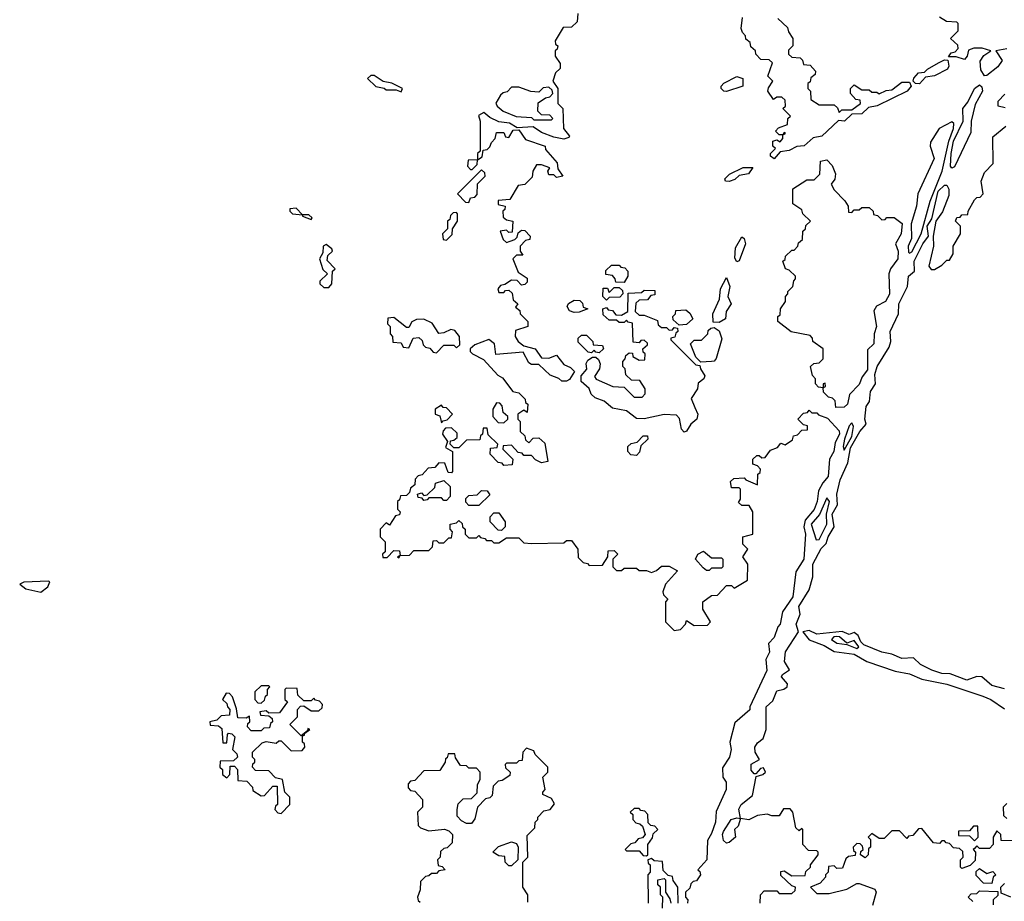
# Model space of a CAD drawing. Extents: x 2769579 to 2883812, y 684207 to 828660.
# Tile 378 of 505: x 2828490 to 2832424, y 789639 to 793160. Entities that reach past the tile are written whole.
import ezdxf

# ---------------------------------------------------------------- set-up
doc = ezdxf.new("R2010")
doc.units = 0

msp = doc.modelspace()

# ---------------------------------------------------------------- linework, layer by layer
at = {"layer": '0CON02XD'}
for points in [[(2830720, 793185), (2830718.3, 793151.7), (2830695, 793130), (2830661.7, 793128.3), (2830630, 793075), (2830631.7, 793061.7), (2830640, 793055), (2830638.3, 793041.7), (2830630, 793035), (2830630, 793015), (2830650, 792985), (2830650, 792965), (2830631.7, 792948.3), (2830620, 792915), (2830640, 792885), (2830640, 792825), (2830660, 792805), (2830663.3, 792725), (2830687.5, 792695), (2830685, 792690), (2830665, 792682.5), (2830625, 792691.2), (2830575, 792710), (2830541.7, 792731.7), (2830478.3, 792728.3), (2830447, 792747), (2830405, 792752.5), (2830369.3, 792769.3), (2830345, 792790), (2830323, 792777), (2830330, 792755), (2830330, 792635), (2830320, 792625), (2830320, 792600), (2830281.7, 792598.3), (2830280, 792575), (2830291.7, 792561.7), (2830298.3, 792561.7), (2830318.3, 792581.7), (2830320, 792600), (2830338.3, 792611.7), (2830341.7, 792638.3), (2830358.3, 792641.7), (2830368.3, 792651.7), (2830375, 792670), (2830390, 792685), (2830395, 792710), (2830425, 792710), (2830431.7, 792691.7), (2830445, 792690), (2830461.7, 792718.3), (2830485, 792720), (2830511.7, 792681.7), (2830590, 792655), (2830591.7, 792641.7), (2830638.3, 792588.3), (2830640, 792565), (2830660, 792535), (2830635, 792530), (2830625, 792540), (2830605, 792540), (2830600, 792555), (2830608.3, 792568.3), (2830575, 792580), (2830555, 792580), (2830540, 792555), (2830538.3, 792531.7), (2830508.3, 792501.7), (2830481.7, 792498.3), (2830448.3, 792441.7), (2830401.7, 792438.3), (2830401.7, 792421.7), (2830430, 792415), (2830428.3, 792401.7), (2830420, 792395), (2830421.7, 792371.7), (2830435, 792360), (2830460, 792355), (2830458.3, 792311.7), (2830445, 792310), (2830435, 792320), (2830410, 792315), (2830421.7, 792281.7), (2830435, 792270), (2830450, 792275), (2830468.3, 792281.7), (2830478.3, 792291.7), (2830481.7, 792308.3), (2830495, 792320), (2830508.3, 792318.3), (2830530, 792295), (2830528.3, 792281.7), (2830511.7, 792278.3), (2830490, 792255), (2830490, 792235), (2830500, 792220), (2830475, 792220), (2830460, 792205), (2830481.7, 792151.7), (2830518.3, 792128.3), (2830518.3, 792111.7), (2830508.3, 792101.7), (2830495, 792100), (2830478.3, 792118.3), (2830455, 792120), (2830428.3, 792101.7), (2830411.7, 792098.3), (2830400, 792085), (2830405, 792070), (2830425, 792070), (2830431.7, 792078.3), (2830445, 792080), (2830458.3, 792068.3), (2830461.7, 792041.7), (2830480, 792025), (2830471.7, 792011.7), (2830488.3, 791998.3), (2830490, 791985), (2830520, 791955), (2830520, 791935), (2830471.7, 791918.3), (2830470, 791895), (2830482.5, 791875), (2830505, 791857.5), (2830550, 791845), (2830575, 791810), (2830605, 791807.5), (2830635, 791820), (2830665, 791782.5), (2830690.7, 791770.7), (2830707.5, 791755), (2830686.8, 791723.2), (2830675, 791716), (2830656.1, 791716.1), (2830645, 791727.5), (2830609.7, 791739.7), (2830565, 791782.5), (2830535, 791783.3), (2830525, 791790), (2830501.7, 791831.7), (2830393, 791823), (2830387.5, 791865), (2830365, 791883.3), (2830308.8, 791861.2), (2830290, 791845), (2830290, 791835), (2830300, 791825), (2830343, 791803), (2830400.7, 791740.7), (2830419.3, 791729.3), (2830460, 791675), (2830485, 791670), (2830510, 791645), (2830511.7, 791631.7), (2830520, 791625), (2830518.3, 791591.7), (2830505, 791600), (2830480, 791585), (2830480, 791565), (2830490, 791555), (2830490, 791515), (2830508.3, 791498.3), (2830511.7, 791481.7), (2830525, 791470), (2830541.7, 791488.3), (2830565, 791490), (2830588.3, 791468.3), (2830600, 791395), (2830575, 791390), (2830551.7, 791401.7), (2830535, 791420), (2830505, 791420), (2830498.3, 791428.3), (2830481.7, 791431.7), (2830455, 791460), (2830421.7, 791458.3), (2830420, 791445), (2830460, 791405), (2830458.3, 791381.7), (2830425, 791380), (2830418.3, 791388.3), (2830401.7, 791391.7), (2830370, 791425), (2830371.7, 791448.3), (2830398.3, 791451.7), (2830400, 791465), (2830361.7, 791501.7), (2830358.3, 791528.3), (2830341.7, 791528.3), (2830340, 791505), (2830331.7, 791498.3), (2830328.3, 791481.7), (2830275, 791480), (2830245, 791450), (2830225, 791450), (2830210, 791465), (2830211.7, 791478.3), (2830225, 791480), (2830238.3, 791491.7), (2830238.3, 791508.3), (2830215, 791530), (2830191.7, 791528.3), (2830181.7, 791518.3), (2830180, 791505), (2830200, 791475), (2830191.7, 791451.7), (2830220, 791435), (2830220, 791355), (2830215, 791350), (2830201.7, 791351.7), (2830188.3, 791388.3), (2830165, 791390), (2830148.3, 791371.7), (2830121.7, 791368.3), (2830098.3, 791341.7), (2830081.7, 791338.3), (2830070, 791325), (2830068.3, 791301.7), (2830051.7, 791288.3), (2830048.3, 791271.7), (2830035, 791260), (2830011.7, 791258.3), (2830008.3, 791241.7), (2830000, 791235), (2830000, 791205), (2830010, 791195), (2830008.3, 791181.7), (2829991.7, 791178.3), (2829968.3, 791141.7), (2829955, 791150), (2829930, 791125), (2829930, 791095), (2829950, 791075), (2829950, 791035), (2829940, 791025), (2829941.7, 791011.7), (2829958.3, 791011.7), (2829985, 791040), (2830008.3, 791038.3), (2830010, 791020), (2830000, 791015), (2830005, 791010), (2830010, 791020), (2830048.3, 791021.7), (2830065, 791040), (2830125, 791040), (2830140, 791055), (2830141.7, 791078.3), (2830155, 791080), (2830165, 791070), (2830185, 791070), (2830205, 791090), (2830215, 791090), (2830220, 791115), (2830210, 791125), (2830210, 791145), (2830235, 791150), (2830245, 791160), (2830258.3, 791148.3), (2830260, 791135), (2830270, 791125), (2830270, 791105), (2830285, 791090), (2830315, 791090), (2830325, 791100), (2830331.7, 791091.7), (2830348.3, 791088.3), (2830355, 791080), (2830375, 791080), (2830385, 791070), (2830405, 791070), (2830435, 791090), (2830485, 791090), (2830505, 791070), (2830535, 791067.5), (2830665, 791070), (2830675, 791080), (2830695, 791080), (2830720, 791045), (2830721.7, 791011.7), (2830741.7, 790991.7), (2830758.3, 790988.3), (2830765, 790980), (2830818.3, 790981.7), (2830840, 791015), (2830841.7, 791038.3), (2830865, 791040), (2830880, 791025), (2830860, 791005), (2830860, 790975), (2830875, 790960), (2830895, 790960), (2830905, 790970), (2830955, 790970), (2830965, 790960), (2830995, 790960), (2831015, 790952.5), (2831035, 790960), (2831055, 790977.5), (2831085, 790977.5), (2831118.3, 790958.3), (2831070, 790905), (2831060, 790875), (2831063, 790863), (2831080, 790845), (2831070, 790835), (2831070, 790755), (2831105, 790720), (2831130, 790725)], [(2831505, 792603.8), (2831490, 792615), (2831490, 792625), (2831510, 792645), (2831500, 792655), (2831500, 792675), (2831515, 792680), (2831528.3, 792671.7), (2831540, 792685), (2831540, 792700), (2831550, 792705), (2831545, 792710), (2831540, 792700), (2831525, 792700), (2831510, 792715), (2831521.7, 792728.3), (2831558.3, 792741.7), (2831560, 792765), (2831570, 792775), (2831540, 792805), (2831550, 792815), (2831548.3, 792838.3), (2831535, 792850), (2831515, 792850), (2831501.7, 792841.7), (2831480, 792875), (2831481.7, 792888.3), (2831500, 792915), (2831480, 792935), (2831498.3, 792988.3), (2831485, 793000), (2831451.7, 793001.7), (2831431.7, 793021.7), (2831430, 793035), (2831411.7, 793051.7), (2831408.3, 793068.3), (2831391.7, 793081.7), (2831390, 793095), (2831378.3, 793108.3), (2831372.5, 793125), (2831378.3, 793168.3)], [(2831520, 793165), (2831558.3, 793128.3), (2831561.7, 793111.7), (2831580, 793085), (2831580, 793055), (2831561.7, 793038.3), (2831561.7, 793021.7), (2831575, 793010), (2831608.3, 793008.3), (2831618.3, 792998.3), (2831621.7, 792981.7), (2831648.3, 792978.3), (2831670, 792955), (2831668.3, 792941.7), (2831651.7, 792928.3), (2831648.3, 792911.7), (2831640, 792905), (2831640, 792885), (2831650, 792875), (2831651.7, 792841.7), (2831685, 792820), (2831745, 792820), (2831758.3, 792808.3), (2831765, 792790), (2831775, 792800), (2831815, 792800), (2831850, 792825), (2831848.3, 792838.3), (2831831.7, 792841.7), (2831810, 792865), (2831810, 792885), (2831825, 792900), (2831855, 792880), (2831885, 792880), (2831895, 792870), (2831915, 792870), (2831925, 792863.3), (2831953, 792877), (2831975, 792880), (2832015, 792910), (2832045, 792910), (2832052.5, 792895), (2832035.8, 792874.2), (2831916.4, 792816.4), (2831881.2, 792808.8), (2831855, 792784), (2831815, 792782.5), (2831785.9, 792754.1), (2831762.5, 792757.5), (2831695.7, 792694.3), (2831661.2, 792688.8), (2831625, 792656.2), (2831595, 792653.3), (2831565, 792637.5), (2831528.3, 792631.7), (2831505, 792603.8)], [(2832416.4, 792996.4), (2832398.5, 792971.5), (2832355, 792937.5), (2832345, 792936.2), (2832330.2, 792960.2), (2832328.6, 792995), (2832342.9, 793017.1), (2832370, 793035), (2832336.1, 793046.1), (2832303.3, 793046.7), (2832281.7, 793038.3), (2832276.2, 793015), (2832265, 793001.2), (2832231.7, 793011.7), (2832201.7, 793011.7), (2832211.7, 793028.3), (2832228.3, 793031.7), (2832240, 793045), (2832238.3, 793058.3), (2832210, 793085), (2832240, 793115), (2832240, 793145), (2832235, 793150), (2832193, 793153), (2832165, 793170)], [(2832435, 793043.3), (2832390, 793035), (2832416.4, 792996.4)], [(2832085, 792903.8), (2832070, 792905), (2832060, 792915), (2832063, 792927), (2832081.7, 792948.3), (2832105, 792950), (2832117, 792963), (2832161.7, 792988.3), (2832185, 793000), (2832198.3, 792998.3), (2832203.3, 792975), (2832197.1, 792962.9), (2832145, 792936), (2832110, 792930), (2832085, 792903.8)], [(2830015, 792872.5), (2830020, 792885), (2829977, 792907), (2829943, 792913), (2829907, 792937), (2829893, 792937), (2829880, 792925), (2829913, 792893), (2829947, 792887), (2829955, 792880), (2829995, 792880), (2830015, 792872.5)], [(2831315, 792873.3), (2831303.9, 792873.9), (2831292.5, 792885), (2831292.5, 792895), (2831303.6, 792906.4), (2831355, 792932.5), (2831380, 792925), (2831380, 792895), (2831315, 792873.3)], [(2830615, 792760), (2830620, 792765), (2830608.3, 792778.3), (2830575, 792780), (2830560, 792795), (2830561.7, 792828.3), (2830591.7, 792848.3), (2830608.3, 792851.7), (2830620, 792865), (2830618.3, 792878.3), (2830605, 792890), (2830581.7, 792888.3), (2830565, 792870), (2830533, 792873), (2830485, 792890), (2830455, 792890), (2830438.3, 792871.7), (2830421.7, 792868.3), (2830411.7, 792858.3), (2830393, 792827), (2830397.5, 792815), (2830422.5, 792795), (2830473.6, 792773.6), (2830535, 792770), (2830545, 792760), (2830615, 792760)], [(2832215, 792566.7), (2832208.8, 792575), (2832212.7, 792625), (2832221.2, 792675), (2832260, 792755), (2832258.1, 792805), (2832279.1, 792830.9), (2832306, 792885), (2832325, 792900), (2832335, 792892.5), (2832337.5, 792875), (2832308.1, 792821.9), (2832292, 792755), (2832290.6, 792709.4), (2832225, 792572.5), (2832215, 792566.7)], [(2832428.3, 792808.3), (2832400, 792815), (2832400, 792835), (2832427, 792863)], [(2831448.3, 789631.7), (2831450, 789665), (2831465, 789680), (2831515, 789680), (2831525, 789670), (2831575, 789670), (2831588.3, 789681.7), (2831590, 789695), (2831575, 789700), (2831531.7, 789741.7), (2831531.7, 789758.3), (2831545, 789760), (2831575, 789740), (2831628.3, 789741.7), (2831631.7, 789758.3), (2831650, 789775), (2831650, 789785), (2831680, 789825), (2831680, 789835), (2831675, 789840), (2831641.7, 789841.7), (2831620, 789865), (2831620, 789925), (2831615, 789930), (2831605, 789920), (2831591.7, 789931.7), (2831580, 789995), (2831568.3, 790008.3), (2831541.7, 790008.3), (2831525, 789980), (2831495, 789980), (2831477, 789987), (2831438.3, 789981.7), (2831403.6, 789963.6), (2831370, 789970), (2831363.6, 790006.4), (2831372.5, 790025), (2831418.3, 790061.7), (2831432.5, 790137.5), (2831460, 790145), (2831470, 790155), (2831461.7, 790171.7), (2831450.7, 790169.3), (2831431.7, 790148.3), (2831425, 790147.5), (2831412.7, 790162.7), (2831413.2, 790186.8), (2831446.7, 790205), (2831429.4, 790235), (2831428.1, 790255), (2831438.3, 790271.7), (2831460.7, 790289.3), (2831473.3, 790325), (2831473.3, 790415), (2831500, 790440), (2831515, 790480), (2831543.9, 790486.1), (2831556.2, 790495), (2831557.7, 790507.7), (2831533.8, 790535), (2831537.5, 790545), (2831566.7, 790563.3), (2831546, 790596), (2831550, 790635), (2831602.5, 790715), (2831593.1, 790745), (2831608.6, 790785), (2831603.2, 790816.8), (2831645, 790882.5), (2831659.2, 790935), (2831660, 790985), (2831692, 791048), (2831712.2, 791067.8), (2831720.6, 791095), (2831744.2, 791135), (2831736.7, 791185), (2831757.9, 791222.1), (2831755.4, 791265), (2831768.5, 791321.5), (2831799.8, 791390.2), (2831809.8, 791450.2), (2831847.8, 791515), (2831872.5, 791545), (2831867.1, 791565), (2831871.9, 791615), (2831886, 791635), (2831889.4, 791675), (2831910, 791705), (2831907.5, 791742.5), (2831916.7, 791775), (2831965, 791852.5), (2831970.8, 791875), (2831968.5, 791915), (2832001.4, 791985), (2832003.3, 792025), (2832037.5, 792095), (2832041.4, 792135), (2832066, 792155), (2832064.6, 792195.4), (2832099.5, 792265), (2832122, 792295), (2832116.7, 792335), (2832134.3, 792365), (2832160.4, 792475), (2832185, 792499.2), (2832195, 792498.8), (2832203.3, 792483.3), (2832202.8, 792457.2), (2832177.1, 792392.9), (2832151.2, 792355), (2832140, 792295), (2832142, 792255), (2832123.3, 792175), (2832131.7, 792161.7), (2832145, 792162.5), (2832175, 792180), (2832195, 792200), (2832205, 792200), (2832220, 792225), (2832220, 792255), (2832250, 792305), (2832250, 792335), (2832230, 792355), (2832235, 792370), (2832248.3, 792371.7), (2832255, 792380), (2832278.3, 792381.7), (2832280, 792395), (2832305, 792440), (2832315, 792450), (2832328.3, 792451.7), (2832340, 792465), (2832332.5, 792515), (2832345, 792550), (2832380, 792585), (2832378.3, 792691.7), (2832430, 792735)], [(2832045, 792227.5), (2832055, 792233.3), (2832092, 792305), (2832128.6, 792435), (2832176, 792555), (2832202.9, 792675), (2832222, 792725), (2832222.5, 792745), (2832215, 792752.5), (2832164.1, 792725.9), (2832129.5, 792670.5), (2832128, 792655), (2832143.8, 792605), (2832079.2, 792465), (2832074.2, 792415), (2832051.9, 792345), (2832053.8, 792286.2), (2832040, 792255), (2832041.7, 792231.7), (2832045, 792227.5)], [(2831751.7, 791611.7), (2831748.3, 791638.3), (2831738.3, 791648.3), (2831721.7, 791651.7), (2831701.7, 791671.7), (2831700, 791690), (2831710, 791695), (2831708.3, 791708.3), (2831700, 791705), (2831700, 791690), (2831681.7, 791691.7), (2831670, 791705), (2831670, 791725), (2831658.3, 791738.3), (2831650, 791775), (2831663, 791787), (2831685, 791790), (2831700, 791805), (2831700, 791845), (2831660, 791875), (2831658.3, 791888.3), (2831648.3, 791898.3), (2831573, 791913), (2831520, 791955), (2831520, 791975), (2831528.3, 791981.7), (2831530, 792005), (2831550, 792035), (2831550, 792055), (2831560, 792065), (2831560, 792075), (2831580, 792095), (2831583, 792117), (2831590, 792125), (2831590, 792135), (2831565, 792160), (2831550, 792165), (2831540, 792195), (2831548.3, 792201.7), (2831550, 792215), (2831575, 792240), (2831585, 792240), (2831600, 792255), (2831601.7, 792268.3), (2831618.3, 792281.7), (2831620, 792315), (2831630, 792325), (2831631.7, 792338.3), (2831650, 792355), (2831620, 792385), (2831615, 792400), (2831580, 792425), (2831580, 792485), (2831635, 792520), (2831665, 792520), (2831687, 792543), (2831690, 792595), (2831715, 792600), (2831737, 792577), (2831750, 792545), (2831747, 792523), (2831733, 792503), (2831745, 792480), (2831787, 792437), (2831800, 792415), (2831801.7, 792391.7), (2831815, 792390), (2831825, 792400), (2831845, 792400), (2831855, 792410), (2831885, 792410), (2831900, 792395), (2831901.7, 792381.7), (2831918.3, 792378.3), (2831935, 792360), (2831948.3, 792361.7), (2831955, 792370), (2831985, 792370), (2832016.4, 792346.4), (2832012.5, 792305), (2831990, 792265), (2832000, 792235), (2831998.8, 792205), (2831970, 792165), (2831963.3, 792145), (2831966.1, 792063.9), (2831950, 792035), (2831913.6, 792016.4), (2831903, 791997), (2831913.3, 791935), (2831903.8, 791905), (2831903.3, 791865), (2831878, 791842), (2831878.3, 791761.7), (2831856.2, 791733.8), (2831845, 791703.3), (2831806.4, 791663.6), (2831797.5, 791625), (2831785, 791612.5), (2831751.7, 791611.7)], [(2830285, 792430), (2830291.7, 792448.3), (2830308.3, 792451.7), (2830318.3, 792461.7), (2830320, 792505), (2830350, 792535), (2830348.3, 792548.3), (2830335, 792560), (2830240, 792465), (2830271.7, 792431.7), (2830285, 792430)], [(2831325, 792513.8), (2831310, 792515), (2831307.5, 792525), (2831326.4, 792543.6), (2831380.7, 792569.3), (2831420, 792570), (2831402.5, 792545), (2831365, 792537.5), (2831348.3, 792521.7), (2831325, 792513.8)], [(2829655, 792362.5), (2829658.3, 792368.3), (2829645, 792380), (2829620, 792380), (2829595, 792407.5), (2829570, 792405), (2829570, 792395), (2829580, 792385), (2829620, 792380), (2829620, 792375), (2829655, 792362.5)], [(2830195, 792280), (2830218.3, 792301.7), (2830220, 792325), (2830240, 792355), (2830240, 792385), (2830235, 792390), (2830221.7, 792388.3), (2830211.7, 792378.3), (2830208.3, 792361.7), (2830200, 792355), (2830200, 792325), (2830180, 792305), (2830181.7, 792281.7), (2830195, 792280)], [(2831355, 792192.5), (2831347, 792207), (2831350.7, 792249.3), (2831375, 792292.5), (2831385, 792286.7), (2831390, 792265), (2831365, 792197.5), (2831355, 792192.5)], [(2829725, 792090), (2829737.5, 792105), (2829740, 792155), (2829750, 792165), (2829718.3, 792198.3), (2829721.7, 792218.3), (2829740, 792235), (2829737.5, 792245), (2829715, 792262.5), (2829703.3, 792255), (2829701.7, 792228.3), (2829687.5, 792205), (2829701.7, 792161.7), (2829720, 792145), (2829690, 792115), (2829690, 792105), (2829705, 792090), (2829725, 792090)], [(2830905, 792110), (2830871.7, 792111.7), (2830870, 792125), (2830858.3, 792138.3), (2830831.7, 792141.7), (2830831.7, 792158.3), (2830855, 792180), (2830885, 792180), (2830891.7, 792171.7), (2830908.3, 792168.3), (2830920, 792155), (2830920, 792135), (2830905, 792110)], [(2831285, 791951.2), (2831261.7, 791951.7), (2831260, 791985), (2831286.4, 792043.6), (2831290, 792085), (2831315, 792130), (2831327.1, 792095), (2831320, 792055), (2831333.3, 792025), (2831313.3, 791995), (2831310, 791965), (2831285, 791951.2)], [(2830835, 792040), (2830820, 792055), (2830821.7, 792088.3), (2830838.3, 792088.3), (2830845, 792070), (2830865, 792090), (2830885, 792090), (2830898.3, 792078.3), (2830900, 792065), (2830888.3, 792051.7), (2830845, 792050), (2830835, 792040)], [(2831145, 791512.5), (2831134, 791524), (2831127, 791567), (2831115, 791580), (2831065, 791583.3), (2830985, 791566.2), (2830955, 791567.5), (2830915, 791597.5), (2830858.3, 791608.3), (2830825, 791636.7), (2830789.3, 791649.3), (2830774.2, 791664.2), (2830765, 791687.5), (2830733.3, 791715), (2830733, 791737), (2830756.4, 791763.6), (2830753.3, 791786.7), (2830760, 791800), (2830778.3, 791811.7), (2830791.7, 791811.7), (2830803, 791803), (2830810, 791785), (2830807.5, 791765), (2830787.5, 791735), (2830793.9, 791723.9), (2830860, 791695), (2830905, 791692.5), (2830945, 791652.5), (2830977.5, 791652.5), (2830990, 791665), (2830990, 791685), (2830968.3, 791718.3), (2830935, 791720), (2830911.7, 791741.7), (2830910, 791765), (2830900, 791775), (2830900, 791795), (2830910, 791805), (2830911.7, 791818.3), (2830925, 791830), (2830938.3, 791828.3), (2830940, 791815), (2830965, 791800), (2830988.3, 791801.7), (2830990, 791825), (2830981.7, 791831.7), (2830980, 791845), (2830998.3, 791861.7), (2830998.3, 791868.3), (2830985, 791880), (2830971.7, 791878.3), (2830965, 791870), (2830941.7, 791871.7), (2830938.3, 791948.3), (2830921.7, 791951.7), (2830915, 791960), (2830905, 791950), (2830885, 791950), (2830875, 791960), (2830845, 791960), (2830821.7, 791981.7), (2830820, 792005), (2830835, 792010), (2830841.7, 792001.7), (2830858.3, 791998.3), (2830871.7, 791981.7), (2830895, 791980), (2830920, 791995), (2830921.7, 792068.3), (2830975, 792070), (2830985, 792080), (2831028.3, 792078.3), (2831028.3, 792061.7), (2831011.7, 792058.3), (2830998.3, 792041.7), (2830965, 792040), (2830951.7, 792028.3), (2830950, 791995), (2830965, 791980), (2830985, 791980), (2831038.3, 791958.3), (2831041.7, 791941.7), (2831055, 791930), (2831075, 791930), (2831085, 791920), (2831098.3, 791921.7), (2831105, 791930), (2831118.3, 791928.3), (2831120, 791915), (2831111.7, 791908.3), (2831108.3, 791891.7), (2831091.7, 791888.3), (2831091.7, 791881.7), (2831191.7, 791781.7), (2831208.3, 791778.3), (2831210, 791765), (2831227.5, 791737.5), (2831223.3, 791725), (2831201.2, 791708.8), (2831198.8, 791685), (2831173, 791647), (2831188.3, 791611.7), (2831199.4, 791585), (2831195.8, 791564.2), (2831171.2, 791545), (2831155, 791516.7), (2831145, 791512.5)], [(2830705, 791990), (2830687, 791997), (2830677.5, 792015), (2830683.3, 792026.7), (2830705, 792040), (2830728.3, 792038.3), (2830738.3, 792028.3), (2830741.7, 792011.7), (2830760, 792005), (2830725, 791992.5), (2830705, 791990)], [(2830155, 791830), (2830185, 791860), (2830225, 791860), (2830235, 791850), (2830248.3, 791861.7), (2830247.5, 791895), (2830228.3, 791918.3), (2830213, 791923), (2830185, 791908.8), (2830165, 791906.7), (2830137.7, 791947.7), (2830105, 791963.3), (2830075, 791962.5), (2830057, 791953), (2830045, 791930), (2830035, 791930), (2829985, 791970), (2829961.7, 791968.3), (2829960, 791945), (2829970, 791935), (2829970, 791905), (2829980, 791895), (2829981.7, 791871.7), (2830015, 791870), (2830021.7, 791851.7), (2830045, 791850), (2830061.7, 791888.3), (2830085, 791890), (2830098.3, 791878.3), (2830101.7, 791861.7), (2830111.7, 791851.7), (2830128.3, 791848.3), (2830141.7, 791831.7), (2830155, 791830)], [(2831125, 791940), (2831101.7, 791961.7), (2831100, 791975), (2831110, 791985), (2831111.7, 791998.3), (2831151.7, 792001.7), (2831168.3, 791988.3), (2831180, 791965), (2831155, 791942.5), (2831125, 791940)], [(2831211.7, 791791.7), (2831191.7, 791811.7), (2831170, 791865), (2831185, 791880), (2831215, 791880), (2831240, 791905), (2831241.7, 791918.3), (2831251.7, 791928.3), (2831265, 791930), (2831285, 791917.5), (2831296, 791885), (2831273.3, 791806.7), (2831265, 791796), (2831255, 791794.2), (2831211.7, 791791.7)], [(2830805, 791830), (2830791.7, 791831.7), (2830785, 791840), (2830775, 791830), (2830761.7, 791831.7), (2830721.7, 791871.7), (2830721.7, 791888.3), (2830735, 791900), (2830755, 791900), (2830780, 791875), (2830781.7, 791861.7), (2830818.3, 791858.3), (2830822.5, 791845), (2830805, 791830)], [(2830175, 791550), (2830181.7, 791558.3), (2830198.3, 791561.7), (2830220, 791585), (2830195, 791610), (2830181.7, 791611.7), (2830175, 791620), (2830150, 791605), (2830150, 791585), (2830168.3, 791578.3), (2830175, 791550)], [(2830425, 791550), (2830440, 791565), (2830440, 791575), (2830421.7, 791591.7), (2830418.3, 791618.3), (2830408.3, 791628.3), (2830395, 791630), (2830380, 791605), (2830380, 791575), (2830401.7, 791551.7), (2830425, 791550)], [(2831130, 790725), (2831150, 790745), (2831155, 790760), (2831185, 790740), (2831238.3, 790741.7), (2831250, 790755), (2831220, 790805), (2831220, 790835), (2831255, 790860), (2831278.3, 790861.7), (2831315, 790900), (2831335, 790900), (2831345, 790890), (2831398.3, 790921.7), (2831400, 790985), (2831380, 791015), (2831400, 791045), (2831380, 791065), (2831380, 791095), (2831420, 791105), (2831420, 791195), (2831405, 791220), (2831375, 791220), (2831361.7, 791231.7), (2831370, 791245), (2831370, 791285), (2831365, 791290), (2831335, 791290), (2831330, 791315), (2831343, 791327), (2831385, 791330), (2831391.7, 791321.7), (2831438.3, 791301.7), (2831440, 791345), (2831448.3, 791351.7), (2831450, 791365), (2831438.3, 791378.3), (2831420, 791385), (2831420, 791405), (2831435, 791420), (2831445, 791420), (2831455, 791410), (2831468.3, 791411.7), (2831490, 791440), (2831518.3, 791451.7), (2831531.7, 791468.3), (2831548.3, 791461.7), (2831578.3, 791481.7), (2831581.7, 791498.3), (2831598.3, 791501.7), (2831615, 791520), (2831638.3, 791521.7), (2831638.3, 791538.3), (2831621.7, 791541.7), (2831600, 791565), (2831621.7, 791588.3), (2831638.3, 791591.7), (2831645, 791600), (2831655, 791590), (2831675, 791590), (2831681.7, 791581.7), (2831718.3, 791568.3), (2831765, 791517.5), (2831765.8, 791505), (2831748.3, 791471.7), (2831743.3, 791435), (2831725.7, 791404.3), (2831721.2, 791335), (2831699.4, 791310.6), (2831682.3, 791277.7), (2831677.1, 791235), (2831665, 791203.3), (2831628.3, 791161.7), (2831623.3, 791135), (2831630, 791105), (2831623.8, 791005), (2831591.2, 790955), (2831578.8, 790855), (2831538.8, 790795), (2831528.8, 790745), (2831520, 790735), (2831505, 790692.5), (2831482, 790668), (2831486.2, 790633.8), (2831471.2, 790605), (2831475, 790560), (2831407.5, 790415), (2831407, 790403), (2831348.3, 790351.7), (2831327.5, 790275), (2831332.5, 790245), (2831326.7, 790215), (2831298.3, 790171.7), (2831300, 790135), (2831312.5, 790115), (2831312.5, 790085), (2831273, 789997), (2831270, 789955), (2831255, 789910), (2831238.3, 789881.7), (2831236, 789805), (2831200, 789765), (2831208.3, 789758.3), (2831210, 789745), (2831195, 789720), (2831181.7, 789718.3), (2831171.7, 789708.3), (2831168.3, 789691.7), (2831150, 789675), (2831150, 789655), (2831160, 789645), (2831158.3, 789631.7)], [(2831785, 791440), (2831815.6, 791495), (2831822.5, 791535), (2831815, 791550), (2831805, 791537.5), (2831786, 791485), (2831780, 791455), (2831785, 791440)], [(2830955, 791420), (2830931.7, 791421.7), (2830920, 791435), (2830920, 791455), (2830933, 791467), (2830957.5, 791472.5), (2830981.7, 791498.3), (2830998.3, 791498.3), (2831000, 791485), (2830972.5, 791457.5), (2830967, 791433), (2830955, 791420)], [(2830195, 791240), (2830185, 791240), (2830175, 791250), (2830125, 791250), (2830118.3, 791241.7), (2830105, 791240), (2830098.3, 791248.3), (2830081.7, 791251.7), (2830080, 791265), (2830095, 791270), (2830105, 791260), (2830118.3, 791261.7), (2830148.3, 791291.7), (2830151.7, 791308.3), (2830185, 791320), (2830210, 791295), (2830210, 791255), (2830195, 791240)], [(2830325, 791220), (2830285, 791220), (2830273, 791233), (2830273, 791247), (2830285, 791260), (2830318.3, 791261.7), (2830335, 791280), (2830358.3, 791278.3), (2830368.3, 791261.7), (2830325, 791220)], [(2831673, 791083), (2831685, 791083.3), (2831715.7, 791145), (2831714, 791185), (2831726, 791235), (2831715, 791250), (2831685.7, 791184.3), (2831652.2, 791145), (2831673, 791083)], [(2830415, 791120), (2830401.7, 791121.7), (2830370, 791155), (2830370, 791175), (2830385, 791190), (2830405, 791190), (2830430, 791155), (2830430, 791135), (2830415, 791120)], [(2831245, 790960), (2831235, 790960), (2831220.7, 790970.7), (2831190, 791005), (2831200, 791025), (2831223, 791037), (2831255, 791010), (2831295, 791010), (2831300, 791005), (2831300, 790975), (2831295, 790970), (2831255, 790970), (2831245, 790960)], [(2828575, 790873.3), (2828602.5, 790895), (2828610, 790915), (2828605, 790917.5), (2828507, 790913), (2828490, 790905), (2828515, 790886.7), (2828575, 790873.3)], [(2832425, 790488), (2832375, 790500.8), (2832335, 790535.8), (2832315, 790537.1), (2832275, 790521.5), (2832207.7, 790547.7), (2832175, 790548.2), (2832135, 790561.5), (2832090, 790585), (2832061.2, 790611.2), (2832015, 790608.2), (2831975, 790626.1), (2831935, 790633.2), (2831863.3, 790663.3), (2831851.5, 790675), (2831840.9, 790700.9), (2831825, 790712), (2831805, 790704.2), (2831776.5, 790716.5), (2831675, 790706), (2831645, 790720), (2831620, 790715), (2831645, 790683.3), (2831705, 790660.8), (2831745, 790636.7), (2831825, 790625.6), (2831875, 790597.1), (2831987.7, 790557.7), (2832045, 790546.7), (2832095, 790525.7), (2832195, 790505.6), (2832338.1, 790458.1), (2832371.2, 790445), (2832425, 790408.1)], [(2831835, 790648), (2831843.8, 790655), (2831825, 790680.8), (2831795, 790670), (2831766.2, 790695), (2831755, 790696.9), (2831743.3, 790695), (2831733.8, 790685), (2831755, 790669.2), (2831795, 790663.8), (2831835, 790648)], [(2829535, 789990), (2829570, 790025), (2829570, 790055), (2829550, 790075), (2829540, 790125), (2829511.7, 790131.7), (2829485, 790160), (2829431.7, 790161.7), (2829420, 790175), (2829421.7, 790188.3), (2829430, 790195), (2829430, 790205), (2829420, 790215), (2829420, 790235), (2829458.3, 790271.7), (2829475, 790277.5), (2829515, 790270), (2829525, 790280), (2829535, 790280), (2829575, 790240), (2829618.3, 790241.7), (2829630, 790255), (2829628.3, 790268.3), (2829620, 790275), (2829620, 790300), (2829628.3, 790301.7), (2829630, 790310), (2829650, 790325), (2829641.7, 790328.3), (2829640, 790320), (2829615, 790300), (2829570, 790345), (2829600, 790375), (2829600, 790405), (2829611.7, 790418.3), (2829625, 790420), (2829655, 790400), (2829685, 790400), (2829698.3, 790411.7), (2829700, 790425), (2829688.3, 790438.3), (2829671.7, 790441.7), (2829665, 790450), (2829655, 790440), (2829625, 790440), (2829601.7, 790461.7), (2829598.3, 790488.3), (2829555, 790490), (2829550, 790485), (2829550, 790445), (2829560, 790435), (2829528.3, 790391.7), (2829485, 790390), (2829475, 790400), (2829450, 790395), (2829451.7, 790381.7), (2829485, 790380), (2829498.3, 790368.3), (2829500, 790355), (2829491.7, 790348.3), (2829488.3, 790331.7), (2829465, 790330), (2829455, 790320), (2829415, 790320), (2829400, 790335), (2829401.7, 790348.3), (2829410, 790355), (2829408.3, 790378.3), (2829395, 790370), (2829361.7, 790371.7), (2829357, 790407), (2829340, 790455), (2829328.3, 790468.3), (2829315, 790470), (2829300, 790445), (2829318.3, 790428.3), (2829320, 790415), (2829330, 790405), (2829328.3, 790381.7), (2829295, 790380), (2829278.3, 790361.7), (2829250, 790355), (2829251.7, 790341.7), (2829285, 790340), (2829298.3, 790328.3), (2829301.7, 790271.7), (2829318.3, 790271.7), (2829320, 790305), (2829325, 790310), (2829338.3, 790308.3), (2829350, 790295), (2829340, 790245), (2829358.3, 790228.3), (2829360, 790215), (2829345, 790200), (2829291.7, 790198.3), (2829290, 790175), (2829300, 790165), (2829300, 790145), (2829318.3, 790131.7), (2829330, 790145), (2829331.7, 790178.3), (2829348.3, 790178.3), (2829360, 790165), (2829361.7, 790121.7), (2829398.3, 790118.3), (2829420, 790095), (2829421.7, 790081.7), (2829455, 790060), (2829468.3, 790061.7), (2829501.7, 790098.3), (2829518.3, 790098.3), (2829520, 790025), (2829511.7, 790018.3), (2829510, 790005), (2829521.7, 789991.7), (2829535, 789990)], [(2829455, 790430), (2829468.3, 790441.7), (2829471.7, 790458.3), (2829480, 790465), (2829480, 790485), (2829490, 790495), (2829485, 790500), (2829455, 790500), (2829430, 790475), (2829430, 790445), (2829441.7, 790431.7), (2829455, 790430)], [(2830520, 789635), (2830520, 789665), (2830500, 789695), (2830500, 789795), (2830520, 789815), (2830518.3, 789901.7), (2830548.3, 789931.7), (2830550, 789955), (2830560, 789965), (2830560, 789975), (2830585, 790000), (2830610, 790005), (2830627.5, 790027.5), (2830615, 790050), (2830580, 790065), (2830580, 790075), (2830590, 790085), (2830580, 790135), (2830600, 790155), (2830600, 790175), (2830550, 790225), (2830545, 790240), (2830515, 790250), (2830500, 790235), (2830498.3, 790201.7), (2830485, 790200), (2830475, 790190), (2830435, 790190), (2830430, 790185), (2830431.7, 790171.7), (2830450, 790155), (2830448.3, 790141.7), (2830418.3, 790121.7), (2830401.7, 790118.3), (2830381.7, 790098.3), (2830378.3, 790061.7), (2830368.3, 790051.7), (2830351.7, 790048.3), (2830320, 790015), (2830308.3, 789968.3), (2830295, 789950), (2830275, 789950), (2830255, 789960), (2830238.3, 789978.3), (2830237.5, 790005), (2830241.7, 790028.3), (2830261.7, 790048.3), (2830295, 790050), (2830318.3, 790071.7), (2830320, 790105), (2830330, 790125), (2830330, 790155), (2830315, 790170), (2830285, 790170), (2830275, 790180), (2830251.7, 790181.7), (2830231.7, 790211.7), (2830228.3, 790228.3), (2830201.7, 790228.3), (2830198.3, 790211.7), (2830191.7, 790208.3), (2830190, 790195), (2830168.3, 790161.7), (2830105, 790160), (2830068.3, 790121.7), (2830051.7, 790118.3), (2830041.7, 790108.3), (2830041.7, 790091.7), (2830051.7, 790081.7), (2830068.3, 790078.3), (2830100, 790045), (2830100, 790015), (2830080, 789995), (2830081.7, 789941.7), (2830091.7, 789931.7), (2830125, 789920), (2830187, 789927), (2830205, 789920), (2830220, 789905), (2830218.3, 789871.7), (2830198.3, 789851.7), (2830185, 789850), (2830171.7, 789838.3), (2830170, 789815), (2830160, 789805), (2830161.7, 789781.7), (2830178.3, 789778.3), (2830190, 789765), (2830165, 789760), (2830155, 789750), (2830135, 789750), (2830125, 789740), (2830111.7, 789738.3), (2830091.7, 789718.3), (2830090, 789685), (2830080, 789655), (2830081.7, 789641.7), (2830090, 789635)], [(2830995, 789820), (2831000, 789825), (2831000, 789865), (2831018.3, 789891.7), (2831021.7, 789908.3), (2831040, 789925), (2831028.3, 789938.3), (2831011.7, 789941.7), (2831001.7, 789951.7), (2831000, 789985), (2830988.3, 789998.3), (2830971.7, 790001.7), (2830965, 790010), (2830945, 790010), (2830930, 789995), (2830940, 789985), (2830940, 789965), (2830951.7, 789951.7), (2830968.3, 789948.3), (2830978.3, 789938.3), (2830990, 789905), (2830978.3, 789891.7), (2830961.7, 789888.3), (2830948.3, 789871.7), (2830931.7, 789868.3), (2830910, 789845), (2830915, 789840), (2830965, 789840), (2830981.7, 789821.7), (2830995, 789820)], [(2832435, 790030), (2832420, 790015), (2832421.7, 789981.7), (2832435, 789970)], [(2831315, 789871.2), (2831302.2, 789882.2), (2831298.6, 789905), (2831302.9, 789917.1), (2831333.3, 789965), (2831355, 789972.5), (2831370, 789970), (2831360.7, 789939.3), (2831346.7, 789925), (2831350, 789895), (2831325, 789873.3), (2831315, 789871.2)], [(2832470, 789880), (2832411.7, 789881.7), (2832410, 789905), (2832395, 789920), (2832380, 789895), (2832380, 789865), (2832365, 789850), (2832325, 789850), (2832315, 789860), (2832305, 789850), (2832300, 789845), (2832310, 789835), (2832308.3, 789801.7), (2832288.3, 789781.7), (2832255, 789770), (2832250, 789775), (2832250, 789805), (2832260, 789815), (2832258.3, 789838.3), (2832245, 789850), (2832221.7, 789851.7), (2832205, 789870), (2832191.7, 789871.7), (2832185, 789880), (2832175, 789880), (2832165, 789870), (2832141.7, 789871.7), (2832095, 789930), (2832081.7, 789928.3), (2832058.3, 789901.7), (2832041.7, 789898.3), (2832035, 789890), (2832005, 789920), (2831975, 789920), (2831945, 789890), (2831925, 789890), (2831895, 789910), (2831880, 789895), (2831890, 789885), (2831890, 789855), (2831881.7, 789848.3), (2831880, 789825), (2831868.3, 789811.7), (2831850, 789825), (2831851.7, 789838.3), (2831860, 789845), (2831858.3, 789858.3), (2831848.3, 789868.3), (2831835, 789870), (2831820, 789855), (2831821.7, 789841.7), (2831830, 789835), (2831828.3, 789821.7), (2831801.7, 789818.3), (2831791.7, 789808.3), (2831778.3, 789771.7), (2831755, 789770), (2831745, 789780), (2831721.7, 789778.3), (2831720, 789755), (2831710, 789745), (2831710, 789735), (2831688.3, 789711.7), (2831650, 789695), (2831675, 789670), (2831725, 789670), (2831795, 789687.5), (2831835, 789710), (2831845, 789710), (2831906.7, 789686.7), (2831912.5, 789675), (2831898.3, 789621.7)], [(2832305, 789880), (2832320, 789895), (2832318.3, 789938.3), (2832301.7, 789938.3), (2832285, 789920), (2832241.7, 789918.3), (2832241.7, 789901.7), (2832285, 789900), (2832305, 789880)], [(2830455, 789780), (2830445, 789780), (2830430, 789795), (2830428.3, 789818.3), (2830405, 789820), (2830380, 789835), (2830403, 789857), (2830455, 789876.7), (2830475, 789870), (2830482.5, 789855), (2830480, 789805), (2830455, 789780)], [(2831121.7, 789631.7), (2831120, 789695), (2831101.7, 789721.7), (2831098.3, 789738.3), (2831081.7, 789741.7), (2831061.7, 789761.7), (2831058.3, 789798.3), (2831025, 789800), (2831015, 789810), (2831000, 789805), (2831001.7, 789791.7), (2831010, 789785), (2831010, 789755), (2831000, 789745), (2831001.7, 789631.7)], [(2832375, 789710), (2832341.7, 789711.7), (2832311.7, 789741.7), (2832311.7, 789758.3), (2832325, 789770), (2832355, 789750), (2832378.3, 789758.3), (2832390, 789745), (2832380, 789735), (2832375, 789710)], [(2831058.3, 789611.7), (2831060, 789655), (2831050, 789665), (2831050, 789695), (2831040, 789705), (2831040, 789725), (2831065, 789730), (2831070, 789725), (2831070, 789675), (2831088.3, 789648.3), (2831091.7, 789631.7)], [(2832450, 789655), (2832411.7, 789671.7), (2832410, 789695), (2832425, 789710)], [(2832298.3, 789638.3), (2832280, 789655), (2832291.7, 789668.3), (2832315, 789670), (2832325, 789680), (2832398.3, 789678.3), (2832398.3, 789661.7), (2832380, 789645), (2832380, 789625)]]:
    msp.add_lwpolyline(points, dxfattribs=at)

doc.saveas('drawing.dxf')
